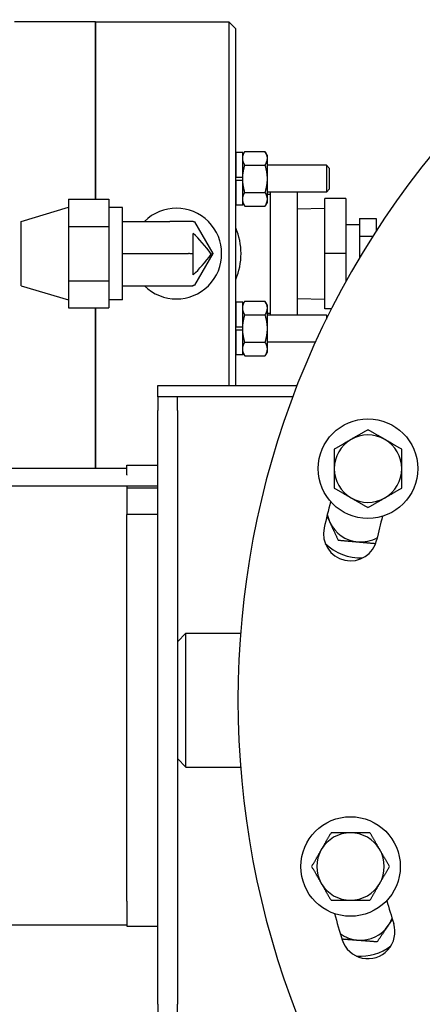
# Model space of a CAD drawing. Header units: inches. Extents: x 24 to 1128, y -94 to 748.
# Tile 462 of 546: x 444.92 to 448.65, y 487.57 to 496.69. Entities that reach past the tile are written whole.
import ezdxf

# ---------------------------------------------------------------- set-up
doc = ezdxf.new("R2010")
doc.units = ezdxf.units.IN
doc.header["$LTSCALE"] = 32
doc.header["$MEASUREMENT"] = 0
doc.layers.add('Dimension (ANSI)', color=7, linetype='Continuous', lineweight=25)
doc.layers.add('Visible (ANSI)', color=7, linetype='Continuous', lineweight=30)
doc.styles.add('Note Text (ANSI)', font='tahoma.ttf')
doc.dimstyles.new('Architectural (ANSI)', dxfattribs={"dimscale": 32, "dimtxt": 0.125, "dimasz": 0.098425, "dimexe": 0.125, "dimexo": 0.0625, "dimgap": 0.031496, "dimtad": 0, "dimtih": 1, "dimtoh": 1, "dimdec": 4, "dimrnd": 1e-08, "dimzin": 3, "dimdsep": 46, "dimlunit": 4, "dimtxsty": 'Note Text (ANSI)', "dimcen": 0.09, "dimdle": 0.393701, "dimclrd": 256, "dimclre": 256, "dimclrt": 256, "dimadec": 0, "dimazin": 3, "dimtfac": 0.96, "dimtofl": 0, "dimtmove": 0, "dimatfit": 3, "dimfxl": 1, "dimfrac": 2, "dimtolj": 1, "dimtzin": 12, "dimlwd": -1, "dimlwe": -1, "dimarcsym": 0})

# ---------------------------------------------------------------- blocks, each defined once
blk = doc.blocks.new('*D22')
at = {"layer": 'Defpoints', "color": 0, "transparency": 16777216}
for p in [(450.0118, 697.6204), (363.3887, 480.0589), (493.9153, 480.0589)]:
    blk.add_point(p, dxfattribs=at)
at = {"layer": 'Dimension (ANSI)', "transparency": 16777216}
for p, q in [((448.0118, 697.6204), (359.3887, 697.6204)), ((363.3887, 694.4708), (363.3887, 595.3727)), ((363.3887, 483.2085), (363.3887, 588.3066)), ((491.9153, 480.0589), (359.3887, 480.0589))]:
    blk.add_line(p, q, dxfattribs=at)
for points in [[(362.8638, 694.4708), (363.9136, 694.4708), (363.3887, 697.6204)], [(362.8638, 483.2085), (363.9136, 483.2085), (363.3887, 480.0589)]]:
    blk.add_solid(points, dxfattribs=at)
at = {"layer": 'Dimension (ANSI)', "transparency": 16777216, "insert": (350.2403, 594.3648), "char_height": 4, "attachment_point": 1, "style": 'Note Text (ANSI)'}
blk.add_mtext('\\A1;18\'-1 9/16"', dxfattribs=at)

msp = doc.modelspace()

# ---------------------------------------------------------------- linework, layer by layer
at = {"layer": 'Visible (ANSI)'}
for p, q in [((445.62315, 496.66403), (444.87315, 496.66403)), ((445.62315, 495.02248), (445.62315, 496.66403)), ((445.62315, 496.66403), (445.62315, 495.02248)), ((445.62315, 496.66403), (446.86015, 496.66403)), ((446.86015, 496.66403), (446.86015, 493.29672)), ((446.92315, 496.60103), (446.86015, 496.66403)), ((446.92315, 493.29672), (446.92315, 496.60103)), ((446.92615, 495.2251), (446.92615, 495.4562)), ((446.98815, 495.4562), (446.92615, 495.4562)), ((446.98815, 495.4317), (447.00771, 495.46558)), ((446.98815, 495.2251), (446.98815, 495.4562)), ((447.00771, 495.46558), (447.19459, 495.46558)), ((447.21415, 495.4317), (447.19459, 495.46558)), ((447.21415, 495.4317), (447.21415, 495.40236)), ((447.21415, 495.40236), (447.21415, 495.2127)), ((446.92615, 495.3377), (446.92315, 495.3377)), ((447.00771, 495.33914), (447.19459, 495.33914)), ((447.7634, 495.3377), (447.21415, 495.3377)), ((447.7634, 495.3377), (447.7634, 495.0877)), ((447.79315, 495.30795), (447.7634, 495.3377)), ((447.79315, 495.11745), (447.79315, 495.30795)), ((446.98815, 495.2251), (446.92615, 495.2251)), ((446.98815, 495.2127), (446.98815, 495.2251)), ((446.98815, 495.2003), (446.98815, 495.2127)), ((447.21415, 495.2127), (447.21415, 495.02304)), ((446.92615, 495.2003), (446.98815, 495.2003)), ((446.92615, 494.9692), (446.92615, 495.2003)), ((446.98815, 494.9692), (446.98815, 495.2003)), ((447.79315, 495.11745), (447.7634, 495.0877)), ((446.92615, 495.0877), (446.92315, 495.0877)), ((446.92315, 495.06903), (446.92615, 495.06903)), ((447.00771, 495.08626), (447.19459, 495.08626)), ((447.7634, 495.0877), (447.21415, 495.0877)), ((447.21415, 495.06903), (447.24315, 495.06903)), ((447.24315, 495.0877), (447.24315, 493.95003)), ((447.49315, 495.0877), (447.49315, 493.95003)), ((447.94493, 495.03084), (447.74808, 495.03084)), ((447.74808, 494.51903), (447.74808, 495.03084)), ((447.94493, 495.03084), (447.94493, 494.51903)), ((444.93565, 494.81603), (445.37325, 494.94803)), ((445.37325, 495.02248), (445.37325, 494.77075)), ((445.37325, 495.02248), (445.74825, 495.02248)), ((445.74825, 495.02248), (445.74825, 494.77075)), ((445.87325, 494.94653), (445.74825, 494.94653)), ((445.87325, 494.09153), (445.87325, 494.94653)), ((446.98815, 494.9692), (446.92615, 494.9692)), ((446.98815, 494.9937), (447.00771, 494.95982)), ((447.00771, 494.95982), (447.19459, 494.95982)), ((447.21415, 494.9937), (447.19459, 494.95982)), ((447.21415, 495.02304), (447.21415, 494.9937)), ((447.49315, 494.93321), (447.74808, 494.94117)), ((448.07018, 494.84408), (448.07018, 494.68155)), ((448.07018, 494.84408), (448.22643, 494.84408)), ((448.22643, 494.84408), (448.22643, 494.72844)), ((444.93565, 494.22203), (444.93565, 494.81603)), ((445.37325, 494.77075), (445.37325, 494.2673)), ((445.37325, 494.77075), (445.74825, 494.77075)), ((445.74825, 494.77075), (445.74825, 494.2673)), ((445.87325, 494.81703), (446.31312, 494.81703)), ((446.5295, 494.81703), (446.31312, 494.81703)), ((446.5295, 494.81203), (446.5295, 494.81703)), ((446.54232, 494.81203), (446.5295, 494.81203)), ((446.54232, 494.81203), (446.71148, 494.51903)), ((448.07018, 494.78653), (447.94493, 494.78653)), ((446.5295, 494.51673), (446.5295, 494.70527)), ((448.07018, 494.68155), (448.07018, 494.47676)), ((448.07018, 494.68155), (448.19633, 494.68155)), ((445.87325, 494.51903), (446.48517, 494.51903)), ((446.5295, 494.32286), (446.5295, 494.51673)), ((446.7112, 494.51853), (446.54232, 494.22603)), ((446.7112, 494.51853), (446.71148, 494.51903)), ((447.74808, 494.00722), (447.74808, 494.51903)), ((447.94493, 494.51903), (447.74808, 494.51903)), ((447.94493, 494.51903), (447.94493, 494.25869)), ((444.93565, 494.22203), (445.37325, 494.09003)), ((445.37325, 494.2673), (445.37325, 494.01558)), ((445.37325, 494.2673), (445.74825, 494.2673)), ((445.74825, 494.2673), (445.74825, 494.01558)), ((445.87325, 494.22153), (446.33132, 494.22153)), ((446.33132, 494.22153), (446.5295, 494.22153)), ((446.5295, 494.22153), (446.5295, 494.22603)), ((446.5295, 494.22603), (446.54232, 494.22603)), ((445.87325, 494.09153), (445.74825, 494.09153)), ((446.92615, 493.83743), (446.92615, 494.06853)), ((446.98815, 494.06853), (446.92615, 494.06853)), ((446.98815, 494.04403), (447.00771, 494.07791)), ((446.98815, 493.83743), (446.98815, 494.06853)), ((447.00771, 494.07791), (447.19459, 494.07791)), ((447.21415, 494.04403), (447.19459, 494.07791)), ((447.21415, 494.04403), (447.21415, 494.01469)), ((447.49315, 494.10485), (447.74808, 494.09688)), ((445.37325, 494.01558), (445.74825, 494.01558)), ((445.62315, 492.52777), (445.62315, 494.01558)), ((445.62315, 494.01558), (445.62315, 492.52777)), ((446.92315, 493.96903), (446.92615, 493.96903)), ((446.92615, 493.95003), (446.92315, 493.95003)), ((447.00771, 493.95147), (447.19459, 493.95147)), ((447.21415, 494.01469), (447.21415, 493.82503)), ((447.21415, 493.96903), (447.24315, 493.96903)), ((447.7634, 493.95003), (447.21415, 493.95003)), ((447.81149, 494.00722), (447.74808, 494.00722)), ((447.7634, 493.95003), (447.7634, 493.91097)), ((447.77631, 493.93712), (447.7634, 493.95003)), ((446.98815, 493.83743), (446.92615, 493.83743)), ((446.92615, 493.81263), (446.98815, 493.81263)), ((446.92615, 493.58153), (446.92615, 493.81263)), ((446.98815, 493.82503), (446.98815, 493.83743)), ((446.98815, 493.81263), (446.98815, 493.82503)), ((446.98815, 493.58153), (446.98815, 493.81263)), ((447.21415, 493.82503), (447.21415, 493.63537)), ((446.92615, 493.70003), (446.92315, 493.70003)), ((447.00771, 493.69859), (447.19459, 493.69859)), ((447.66358, 493.70003), (447.21415, 493.70003)), ((446.98815, 493.58153), (446.92615, 493.58153)), ((446.98815, 493.60603), (447.00771, 493.57215)), ((447.00771, 493.57215), (447.19459, 493.57215)), ((447.21415, 493.60603), (447.19459, 493.57215)), ((447.21415, 493.63537), (447.21415, 493.60603)), ((446.20315, 493.19212), (446.20315, 493.29672)), ((446.20315, 493.29672), (447.49303, 493.29672)), ((446.20315, 493.19212), (446.20315, 493.06712)), ((446.38245, 493.19212), (446.20315, 493.19212)), ((446.38245, 493.06712), (446.38245, 493.19212)), ((447.45298, 493.19212), (446.38245, 493.19212)), ((446.20315, 487.56712), (446.20315, 493.06712)), ((446.38245, 493.06712), (446.38245, 487.56712)), ((445.91515, 492.52777), (443.66515, 492.52777)), ((445.91515, 492.55983), (445.91515, 492.55961)), ((445.91515, 492.55983), (446.20315, 492.55983)), ((445.91515, 492.53196), (445.91515, 492.55961)), ((445.91515, 492.47015), (445.91515, 492.53196)), ((445.91515, 492.47015), (445.91515, 492.46589)), ((443.66515, 492.36765), (446.20315, 492.36765)), ((445.91515, 492.36465), (445.91515, 492.35003)), ((445.91515, 492.35003), (445.91515, 492.10313)), ((445.91515, 492.35003), (446.20315, 492.35003)), ((445.91515, 488.5231), (445.91515, 492.10313)), ((446.20315, 492.10313), (445.91515, 492.10313)), ((446.38245, 490.92527), (446.46045, 491.00327)), ((446.46045, 489.76427), (446.46045, 491.00327)), ((446.46045, 491.00327), (446.96788, 491.00327)), ((446.38245, 489.84227), (446.46045, 489.76427)), ((446.46045, 489.76427), (446.96788, 489.76427)), ((445.91515, 488.5231), (445.91515, 488.28929)), ((443.66515, 488.30376), (445.91515, 488.30376)), ((445.91515, 488.28929), (446.20315, 488.28929)), ((446.20315, 487.56712), (446.20315, 487.44212)), ((446.38245, 487.44212), (446.38245, 487.56712))]:
    msp.add_line(p, q, dxfattribs=at)
for centre in [(448.14911, 492.52786), (447.98739, 488.84324)]:
    msp.add_circle(centre, 0.461, dxfattribs=at)
for centre, radius, start, end in [((454.94385, 490.38377), 8, 48.586442, 311.405686), ((446.37315, 494.51903), 0.42, 225.099471, 134.803815), ((446.37315, 494.51903), 0.6, 336.443536, 23.556464), ((448.14911, 492.52786), 0.3125, 60, 120), ((448.14911, 492.52786), 0.3125, 120, 180), ((448.14911, 492.52786), 0.3125, 0, 60), ((448.14911, 492.52786), 0.3125, 180, 240), ((448.14911, 492.52786), 0.3125, 300, 0), ((454.94385, 490.38377), 7.375, 165.548626, 167.513174), ((448.14911, 492.52786), 0.3125, 240, 300), ((448.07982, 492.16112), 0.3125, 190.401477, 204.941551), ((448.07982, 492.16112), 0.3125, 204.941551, 264.941551), ((454.94385, 490.38377), 6.875, 165.658038, 167.513174), ((447.98739, 491.92431), 0.25, 167.513174, 347.513174), ((448.07982, 492.16112), 0.461, 224.997687, 272.362878), ((448.07982, 492.16112), 0.3125, 264.941551, 299.981884), ((447.98739, 488.84324), 0.3125, 90, 150), ((447.98739, 488.84324), 0.3125, 30, 90), ((447.98739, 488.84324), 0.3125, 150, 210), ((447.98739, 488.84324), 0.3125, 330, 30), ((447.98739, 488.84324), 0.3125, 210, 270), ((447.98739, 488.84324), 0.3125, 270, 330), ((454.94385, 490.38377), 6.875, 195.658038, 197.513174), ((454.94385, 490.38377), 7.375, 195.548626, 197.513174), ((448.14911, 488.23968), 0.25, 197.513174, 17.513174), ((448.07982, 488.47312), 0.3125, 265.594994, 325.594994), ((448.07982, 488.47312), 0.3125, 325.594994, 339.445654), ((448.07982, 488.47312), 0.3125, 233.172217, 265.594994), ((448.07982, 488.47312), 0.461, 265.33195, 307.736131)]:
    msp.add_arc(centre, radius, start, end, dxfattribs=at)
for centre, major_axis, ratio, start_param, end_param in [((446.62576, 494.1855), (-0.36594, 0.63383), 0.3292862, 5.061253, 5.4612363), ((446.61929, 494.19671), (-0.24872, 0.2829), 0.6209998, 5.7202227, 5.7834403), ((446.61814, 494.80135), (-0.33659, -0.58299), 0.3297795, 0.8211256, 1.2561997)]:
    msp.add_ellipse(centre, major_axis=major_axis, ratio=ratio, start_param=start_param, end_param=end_param, dxfattribs=at)
for points, weights in [([(446.98815, 495.40236), (446.98815, 495.4317), (447.00771, 495.46558)], [1, 1.0379548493, 1]), ([(447.00771, 495.33914), (446.98815, 495.37302), (446.98815, 495.40236)], [1, 1.0379548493, 1]), ([(447.19459, 495.46558), (447.21415, 495.4317), (447.21415, 495.40236)], [1, 1.0379548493, 1]), ([(447.21415, 495.40236), (447.21415, 495.37302), (447.19459, 495.33914)], [1, 1.0379548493, 1]), ([(446.98815, 495.2127), (446.98815, 495.27138), (447.00771, 495.33914)], [1, 1.0379548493, 1]), ([(447.19459, 495.33914), (447.21415, 495.27138), (447.21415, 495.2127)], [1, 1.0379548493, 1]), ([(447.00771, 495.08626), (446.98815, 495.15402), (446.98815, 495.2127)], [1, 1.0379548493, 1]), ([(447.21415, 495.2127), (447.21415, 495.15402), (447.19459, 495.08626)], [1, 1.0379548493, 1]), ([(446.98815, 495.02304), (446.98815, 495.05238), (447.00771, 495.08626)], [1, 1.0379548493, 1]), ([(447.19459, 495.08626), (447.21415, 495.05238), (447.21415, 495.02304)], [1, 1.0379548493, 1]), ([(447.00771, 494.95982), (446.98815, 494.9937), (446.98815, 495.02304)], [1, 1.0379548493, 1]), ([(447.21415, 495.02304), (447.21415, 494.9937), (447.19459, 494.95982)], [1, 1.0379548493, 1]), ([(446.98815, 494.01469), (446.98815, 494.04403), (447.00771, 494.07791)], [1, 1.0379548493, 1]), ([(447.19459, 494.07791), (447.21415, 494.04403), (447.21415, 494.01469)], [1, 1.0379548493, 1]), ([(447.00771, 493.95147), (446.98815, 493.98535), (446.98815, 494.01469)], [1, 1.0379548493, 1]), ([(446.98815, 493.82503), (446.98815, 493.88371), (447.00771, 493.95147)], [1, 1.0379548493, 1]), ([(447.21415, 494.01469), (447.21415, 493.98535), (447.19459, 493.95147)], [1, 1.0379548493, 1]), ([(447.19459, 493.95147), (447.21415, 493.88371), (447.21415, 493.82503)], [1, 1.0379548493, 1]), ([(447.00771, 493.69859), (446.98815, 493.76635), (446.98815, 493.82503)], [1, 1.0379548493, 1]), ([(447.21415, 493.82503), (447.21415, 493.76635), (447.19459, 493.69859)], [1, 1.0379548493, 1]), ([(446.98815, 493.63537), (446.98815, 493.66471), (447.00771, 493.69859)], [1, 1.0379548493, 1]), ([(447.19459, 493.69859), (447.21415, 493.66471), (447.21415, 493.63537)], [1, 1.0379548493, 1]), ([(447.00771, 493.57215), (446.98815, 493.60603), (446.98815, 493.63537)], [1, 1.0379548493, 1]), ([(447.21415, 493.63537), (447.21415, 493.60603), (447.19459, 493.57215)], [1, 1.0379548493, 1]), ([(448.14911, 492.88871), (448.06538, 492.84036), (447.99286, 492.7985)], [1, 1.0379548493, 1]), ([(448.30536, 492.7985), (448.23285, 492.84036), (448.14911, 492.88871)], [1, 1.0379548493, 1]), ([(447.99286, 492.7985), (447.92035, 492.75663), (447.83661, 492.70829)], [1, 1.0379548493, 1]), ([(448.46161, 492.70829), (448.37788, 492.75663), (448.30536, 492.7985)], [1, 1.0379548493, 1]), ([(447.83661, 492.70829), (447.83661, 492.6116), (447.83661, 492.52786)], [1, 1.0379548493, 1]), ([(448.46161, 492.52786), (448.46161, 492.6116), (448.46161, 492.70829)], [1, 1.0379548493, 1]), ([(447.83661, 492.52786), (447.83661, 492.44413), (447.83661, 492.34744)], [1, 1.0379548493, 1]), ([(448.46161, 492.34744), (448.46161, 492.44413), (448.46161, 492.52786)], [1, 1.0379548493, 1]), ([(447.83661, 492.34744), (447.92035, 492.2991), (447.99286, 492.25723)], [1, 1.0379548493, 1]), ([(448.30536, 492.25723), (448.37788, 492.2991), (448.46161, 492.34744)], [1, 1.0379548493, 1]), ([(447.99286, 492.25723), (448.06538, 492.21536), (448.14911, 492.16702)], [1, 1.0379548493, 1]), ([(448.14911, 492.16702), (448.23285, 492.21536), (448.30536, 492.25723)], [1, 1.0379548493, 1]), ([(447.76871, 492.08902), (447.78273, 492.05886), (447.79646, 492.02934)], [1.01788293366, 1.01441994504, 1]), ([(447.79646, 492.02934), (447.83177, 491.95342), (447.87254, 491.86575)], [1, 1.0379548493, 1]), ([(447.87254, 491.86575), (447.96885, 491.85722), (448.05226, 491.84984)], [1, 1.0379548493, 1]), ([(448.05226, 491.84984), (448.13115, 491.84286), (448.22086, 491.83491)], [1, 1.0358236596, 1.00402304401]), ([(447.80697, 489.15574), (447.75863, 489.07201), (447.71676, 488.99949)], [1, 1.0379548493, 1]), ([(447.98739, 489.15574), (447.90366, 489.15574), (447.80697, 489.15574)], [1, 1.0379548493, 1]), ([(448.16781, 489.15574), (448.07113, 489.15574), (447.98739, 489.15574)], [1, 1.0379548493, 1]), ([(448.25802, 488.99949), (448.21616, 489.07201), (448.16781, 489.15574)], [1, 1.0379548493, 1]), ([(447.71676, 488.99949), (447.67489, 488.92697), (447.62655, 488.84324)], [1, 1.0379548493, 1]), ([(448.34823, 488.84324), (448.29989, 488.92697), (448.25802, 488.99949)], [1, 1.0379548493, 1]), ([(447.62655, 488.84324), (447.67489, 488.75951), (447.71676, 488.68699)], [1, 1.0379548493, 1]), ([(448.25802, 488.68699), (448.29989, 488.75951), (448.34823, 488.84324)], [1, 1.0379548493, 1]), ([(447.71676, 488.68699), (447.75863, 488.61447), (447.80697, 488.53074)], [1, 1.0379548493, 1]), ([(448.16781, 488.53074), (448.21616, 488.61447), (448.25802, 488.68699)], [1, 1.0379548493, 1]), ([(447.80697, 488.53074), (447.90366, 488.53074), (447.98739, 488.53074)], [1, 1.0379548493, 1]), ([(447.98739, 488.53074), (448.07113, 488.53074), (448.16781, 488.53074)], [1, 1.0379548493, 1]), ([(448.2357, 488.14769), (448.29033, 488.22746), (448.33765, 488.29655)], [1, 1.0379548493, 1]), ([(448.33765, 488.29655), (448.35653, 488.32411), (448.37584, 488.35232)], [1, 1.01480646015, 1.01806070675]), ([(447.90803, 488.17293), (447.98567, 488.16695), (448.05581, 488.16154)], [1.01045173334, 1.03169731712, 1]), ([(448.05581, 488.16154), (448.1393, 488.15511), (448.2357, 488.14769)], [1, 1.0379548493, 1])]:
    msp.add_rational_spline(points, weights, degree=2, dxfattribs=at)
for points, knots in [([(446.5295, 494.51673), (446.52387, 494.51703), (446.51827, 494.51735), (446.51274, 494.5177), (446.50942, 494.51791), (446.50607, 494.51814), (446.50271, 494.51838)], [3.419892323, 3.419892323, 3.419892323, 3.419892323, 3.462261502, 3.462261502, 3.462261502, 3.487655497, 3.487655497, 3.487655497, 3.487655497]), ([(446.7112, 494.51853), (446.71085, 494.51798), (446.70999, 494.5175), (446.70614, 494.51639), (446.70213, 494.51584), (446.69681, 494.51541)], [-1.17196129, -1.17196129, -1.17196129, -1.17196129, -1.10604599, -1.10604599, -0.99992579, -0.99992579, -0.99992579, -0.99992579])]:
    msp.add_open_spline(points, degree=3, knots=knots, dxfattribs=at)

# ---------------------------------------------------------------- dimensions: what is measured, and where the dimension line sits
at = {"layer": 'Dimension (ANSI)'}
dim = msp.add_linear_dim(base=(363.38871, 480.05891), p1=(450.01179, 697.62041), p2=(493.91529, 480.05891), angle=270, dimstyle='Architectural (ANSI)', override={"dimgap": 0.031496, "dimdec": 4, "dimlfac": 1, "dimtol": 0, "dimlim": 0, "dimtp": 0, "dimtm": 0, "dimtdec": 2, "dimatfit": 1}, dxfattribs=at)
dim.commit()
dim.dimension.update_dxf_attribs({"geometry": '*D22', "text_midpoint": (363.38871, 591.83966), "dimtype": 160})

doc.saveas('drawing.dxf')
